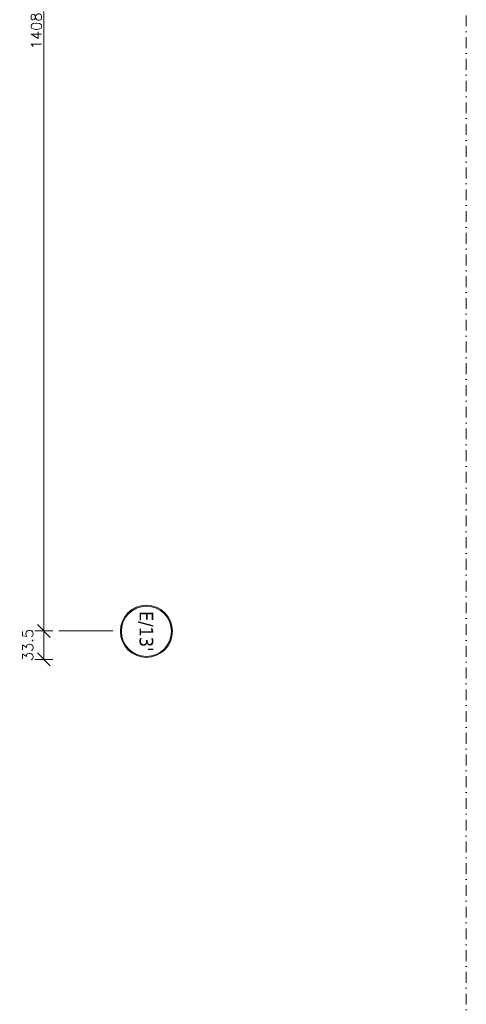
# Model space of a CAD drawing. Header units: millimetres. Extents: x 23192 to 177760, y -399809 to -79279.
# Tile 640 of 656: x 77344 to 77868, y -199924 to -198769. Entities that reach past the tile are written whole.
import ezdxf
from ezdxf.enums import TextEntityAlignment as Align

# ---------------------------------------------------------------- set-up
doc = ezdxf.new("R2010")
doc.units = ezdxf.units.MM
doc.linetypes.add('DASHDOT', pattern=[25.4, 12.7, -6.35, 0, -6.35])
doc.layers.get('0').update_dxf_attribs({"lineweight": 0})
for name, color, linetype, lineweight in [('!! 0_Osie', 1, 'DASHDOT', 13), ('!! wymiary osi', 250, 'Continuous', 9), ('0-osie-liniA', 14, 'DASHDOT', 5), ('0-osie-tx', 66, 'Continuous', 9)]:
    doc.layers.add(name, color=color, linetype=linetype, lineweight=lineweight)
doc.styles.add('TAHOMA', font='tahoma.ttf')
doc.styles.add('TXT', font='simplex.shx')
doc.dimstyles.new('DIM50', dxfattribs={"dimscale": 5, "dimtxt": 2.5, "dimasz": 1.5, "dimexe": 0, "dimexo": 0, "dimgap": 0.5, "dimtad": 1, "dimdec": 4, "dimrnd": 0.5, "dimdsep": 46, "dimtxsty": 'TXT', "dimblk1": 'TICK1', "dimblk2": 'TICK1', "dimsah": 1, "dimcen": 0, "dimse1": 1, "dimse2": 1, "dimclrd": 1, "dimclre": 7, "dimclrt": 9, "dimadec": 0, "dimazin": 0, "dimtfac": 1, "dimtdec": 4, "dimtmove": 2, "dimatfit": 3, "dimldrblk": 'TICK1', "dimfxl": 1, "dimtolj": 1, "dimarcsym": 0})

# ---------------------------------------------------------------- blocks, each defined once
blk = doc.blocks.new('*U81')
h = blk.add_hatch(color=256)
edge = h.paths.add_edge_path()
edge.add_arc((0, 0), 30.6, 0, 360)
edge = h.paths.add_edge_path(flags=17)
edge.add_arc((0, 0), 29.4, 0, 360)
for radius in [30.6, 29.4]:
    blk.add_circle((0, 0), radius)
at = {"style": 'TAHOMA', "flags": 8}
blk.add_attdef('ANSICHTSNUMMER', text='', height=16, dxfattribs=at).set_placement((0, 0), align=Align.MIDDLE_CENTER)
blk = doc.blocks.new('TICK1')
at = {"color": 2}
blk.add_line((-1, -1), (1, 1), dxfattribs=at)
at = {"color": 0}
for p, q in [((0, 0), (-1, 0)), ((0, -1.4), (0, 1.4))]:
    blk.add_line(p, q, dxfattribs=at)
blk = doc.blocks.new('*D3781')
at = {"layer": '!! wymiary osi', "color": 1, "lineweight": -2, "transparency": 16777216}
blk.add_line((54928.4, -199539.6), (54928.4, -198146.6), dxfattribs=at)
at = {"layer": 'DEFPOINTS', "color": 0, "transparency": 16777216}
for p in [(54928.4, -198139.1), (55017, -198139.1), (55017, -199547.1)]:
    blk.add_point(p, dxfattribs=at)
at = {"layer": '!! wymiary osi', "color": 1, "lineweight": -2, "transparency": 16777216, "xscale": 7.5, "yscale": 7.5, "zscale": 7.5}
for p, rotation in [((54928.4, -198139.1), 90), ((54928.4, -199547.1), 270)]:
    blk.add_blockref('TICK1', p, dxfattribs=dict(at, rotation=rotation))
at = {"layer": '!! wymiary osi', "color": 9, "transparency": 16777216, "insert": (54919.6, -198843.1), "char_height": 12.5, "attachment_point": 5, "rotation": 90, "style": 'TXT'}
blk.add_mtext('\\A1;1408', dxfattribs=at)
blk = doc.blocks.new('*D3785')
at = {"layer": '!! wymiary osi', "color": 1, "lineweight": -2, "transparency": 16777216}
blk.add_line((54928.4, -199554.6), (54928.4, -199572.9), dxfattribs=at)
at = {"layer": 'DEFPOINTS', "color": 0, "transparency": 16777216}
for p in [(54607.2, -199547.1), (54607.2, -199580.4), (54928.4, -199580.4)]:
    blk.add_point(p, dxfattribs=at)
at = {"layer": '!! wymiary osi', "color": 1, "lineweight": -2, "transparency": 16777216, "xscale": 7.5, "yscale": 7.5, "zscale": 7.5}
for p, rotation in [((54928.4, -199547.1), 90), ((54928.4, -199580.4), 270)]:
    blk.add_blockref('TICK1', p, dxfattribs=dict(at, rotation=rotation))
at = {"layer": '!! wymiary osi', "color": 9, "transparency": 16777216, "insert": (54909.5, -199563.7), "char_height": 12.5, "attachment_point": 5, "rotation": 90, "style": 'TXT'}
blk.add_mtext('\\A1;33.5', dxfattribs=at)
blk = doc.blocks.new('BLOK OSI')
blk.add_lwpolyline([(55424.2848, -195663.0883), (55424.2848, -200232.78608)])
at = {"layer": '0-osie-liniA', "ltscale": 5}
blk.add_lwpolyline([(52022.71506, -199547.0883), (55016.99854, -199547.0883)], dxfattribs=at)
at = {"layer": '0-osie-tx'}
ref = blk.add_blockref('*U81', (55048.79906, -199547.46539), dxfattribs=dict(at, rotation=90))
ref.add_attrib('ANSICHTSNUMMER', "E/13'", dxfattribs={"layer": '0', "height": 16, "rotation": 270, "style": 'TAHOMA', "flags": 8}).set_placement((55048.79906, -199547.46539), align=Align.MIDDLE_CENTER)
at = {"layer": '!! wymiary osi'}
dim = blk.add_linear_dim(base=(54928.39992, -198139.0883), p1=(55016.99854, -199547.0883), p2=(55016.99595, -198139.0883), angle=90, dimstyle='DIM50', dxfattribs=at)
dim.commit()
dim.dimension.update_dxf_attribs({"geometry": '*D3781', "text_midpoint": (54919.64992, -198843.0883)})
dim = blk.add_linear_dim(base=(54928.399917, -199580.371546), p1=(54607.211424, -199547.088303), p2=(54607.211424, -199580.371546), angle=90, dimstyle='DIM50', dxfattribs=at)
dim.commit()
dim.dimension.update_dxf_attribs({"geometry": '*D3785', "text_midpoint": (54909.478311, -199563.729924), "dimtype": 160})

msp = doc.modelspace()

# ---------------------------------------------------------------- block references
at = {"layer": '!! 0_Osie'}
msp.add_blockref('BLOK OSI', (22443.71185, 61.46017), dxfattribs=at)

doc.saveas('drawing.dxf')
